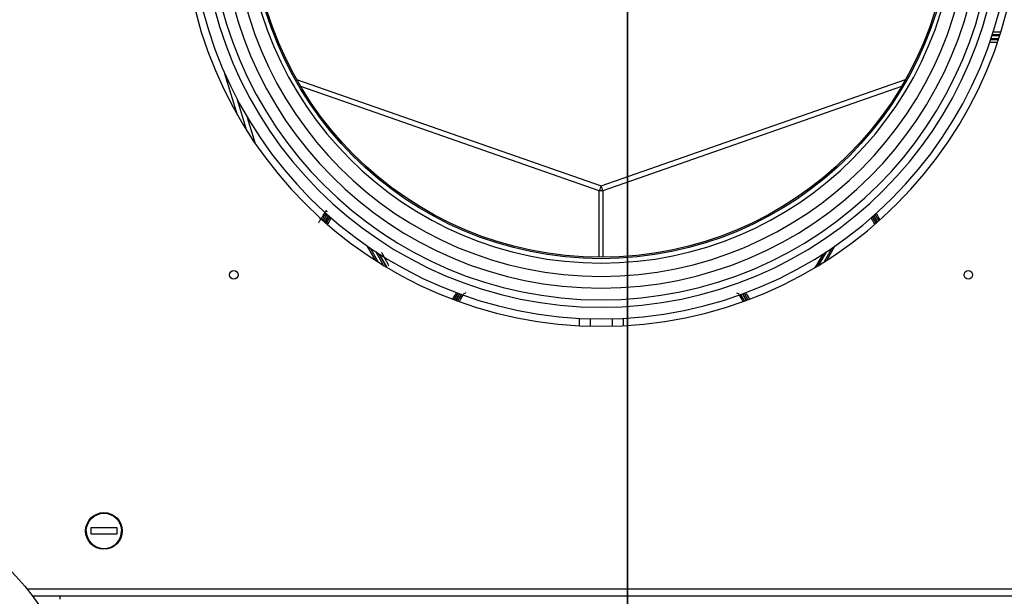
# Model space of a CAD drawing. Header units: millimetres. Extents: x -382 to 385, y -44 to 2191.
# Tile 319 of 339: x -207 to 128, y 1703 to 1899. Entities that reach past the tile are written whole.
import ezdxf

# ---------------------------------------------------------------- set-up
doc = ezdxf.new("R2010")
doc.units = ezdxf.units.MM
for name, color, linetype, true_color in [('FRONT$5', 7, 'CONTINUOUS', 0xffffff), ('ORTHO$8', 7, 'CONTINUOUS', 0xffffff), ('ORTHO$9', 7, 'CONTINUOUS', 0xffffff)]:
    doc.layers.add(name, color=color, linetype=linetype, true_color=true_color)

msp = doc.modelspace()

# ---------------------------------------------------------------- linework, layer by layer
at = {"layer": 'FRONT$5', "color": 7, "linetype": 'Continuous'}
for p, q in [((0, 1703.8, 1330.52), (0, 2149.2, 1330.52)), ((0, 2148.5, 1330.02), (0, 1704.5, 1330.02)), ((0, 1704.5, 228.02), (0, 2148.5, 228.02)), ((0, 2148, 226.5), (0, 1704, 226.5)), ((0, 1704, 15.5), (0, 2148, 15.5)), ((0, 2147.5, 1369.52), (0, 1705.5, 1369.52)), ((0, 1691), (0, 2079)), ((0, 1807.9, 1480.97), (0, 1937.4, 1480.97)), ((0, 1801.4, 1445.97), (0, 1937.4, 1445.97)), ((0, 1801.4, 1470.97), (0, 1937.4, 1470.97)), ((0, 1807.9, 1376.97), (0, 1937.4, 1376.97)), ((0, 1812.4, 1330.02), (0, 1812.4, 1330.52)), ((0, 1812.4, 1369.52), (0, 1812.4, 1376.97)), ((0, 1807.9, 1474.97), (0, 1807.9, 1480.97)), ((0, 1807.9, 1376.97), (0, 1807.9, 1441.97)), ((0, 1799.75, 12), (0, 1798.6, 12)), ((0, 1799.75, 15.5), (0, 1799.75, 12)), ((0, 1799.75, 226.5), (0, 1799.75, 228.02)), ((0, 1798.6, 228.02), (0, 1798.6, 227.36)), ((0, 1798.6, 11.76), (0, 1798.6, 9.16)), ((0, 1798.6, 227.15), (0, 1798.6, 227.36)), ((0, 1798.6, 227.15), (0, 1798.6, 227.05)), ((0, 1798.6, 14.64), (0, 1798.6, 12.46)), ((0, 1798.6, 227.05), (0, 1798.6, 226.5)), ((0, 1798.6, 14.95), (0, 1798.6, 15.5)), ((0, 1798.6, 14.85), (0, 1798.6, 14.95)), ((0, 1795.6, 227.15), (0, 1798.6, 227.15)), ((0, 1798.6, 11.76), (0, 1798.6, 12.46)), ((0, 1798.6, 14.85), (0, 1795.6, 14.85)), ((0, 1798.6, 12.46), (0, 1782.9, 12.46)), ((0, 1798.6, 14.64), (0, 1798.6, 14.85)), ((0, 1797.6, 8.16), (0, 1783.9, 8.16)), ((0, 1797.4, 1449.97), (0, 1797.4, 1466.97)), ((0, 1795.6, 227.36), (0, 1795.6, 228.02)), ((0, 1794.6, 227.15), (0, 1795.6, 227.15)), ((0, 1795.6, 227.75), (0, 1794.6, 227.75)), ((0, 1795.6, 12.46), (0, 1795.6, 14.64)), ((0, 1794.6, 14.25), (0, 1795.6, 14.25)), ((0, 1795.6, 14.85), (0, 1794.6, 14.85)), ((0, 1795.6, 14.85), (0, 1795.6, 14.64)), ((0, 1795.6, 227.36), (0, 1795.6, 227.15)), ((0, 1794.6, 228.02), (0, 1794.6, 227.36)), ((0, 1786.9, 227.15), (0, 1794.6, 227.15)), ((0, 1794.6, 227.15), (0, 1794.6, 227.36)), ((0, 1794.6, 14.85), (0, 1786.9, 14.85)), ((0, 1794.6, 14.64), (0, 1794.6, 13.38)), ((0, 1794.6, 12.96), (0, 1794.6, 13.38)), ((0, 1794.6, 14.64), (0, 1794.6, 14.85)), ((0, 1793.6, 12.68), (0, 1787.9, 12.68)), ((0, 1785.9, 227.15), (0, 1786.9, 227.15)), ((0, 1786.9, 227.36), (0, 1786.9, 227.15)), ((0, 1786.9, 227.75), (0, 1785.9, 227.75)), ((0, 1786.9, 14.85), (0, 1785.9, 14.85)), ((0, 1785.9, 14.25), (0, 1786.9, 14.25)), ((0, 1786.9, 227.36), (0, 1786.9, 228.02)), ((0, 1786.9, 14.85), (0, 1786.9, 14.64)), ((0, 1786.9, 13.38), (0, 1786.9, 12.96)), ((0, 1786.9, 13.38), (0, 1786.9, 14.64)), ((0, 1785.9, 228.02), (0, 1785.9, 227.36)), ((0, 1785.9, 227.15), (0, 1785.9, 227.36)), ((0, 1785.9, 14.64), (0, 1785.9, 12.46)), ((0, 1785.9, 14.64), (0, 1785.9, 14.85)), ((0, 1785.9, 14.85), (0, 1782.9, 14.85)), ((0, 1782.9, 227.15), (0, 1785.9, 227.15)), ((0, 1782.9, 227.36), (0, 1782.9, 228.02)), ((0, 1782.9, 14.85), (0, 1782.9, 14.64)), ((0, 1782.9, 227.05), (0, 1782.9, 226.5)), ((0, 1782.9, 12), (0, 1781.75, 12)), ((0, 1782.9, 12.46), (0, 1782.9, 14.64)), ((0, 1782.9, 14.95), (0, 1782.9, 15.5)), ((0, 1782.9, 14.85), (0, 1782.9, 14.95)), ((0, 1782.9, 9.16), (0, 1782.9, 11.76)), ((0, 1782.9, 227.36), (0, 1782.9, 227.15)), ((0, 1782.9, 12.46), (0, 1782.9, 11.76)), ((0, 1782.9, 227.15), (0, 1782.9, 227.05)), ((0, 1782.8, 1330.52), (0, 1782.8, 1330.02)), ((0, 1781.75, 12), (0, 1781.75, 15.5)), ((0, 1781.75, 228.02), (0, 1781.75, 226.5)), ((0, 1774.8, 1330.02), (0, 1774.8, 1330.52)), ((0, 1749.06, 1330.52), (0, 1749.1, 1330.02)), ((0, 1747.5, 1305.02), (0, 1738.5, 1305.02)), ((0, 1747.5, 1307.02), (0, 1747.5, 1305.02)), ((0, 1738.5, 1307.02), (0, 1747.5, 1307.02)), ((0, 1741, 1526), (0, 1741, 1510)), ((0, 1741, 1510), (0, 1551, 1510)), ((0, 1741, 1526), (0, 1551, 1526)), ((0, 1739.9, 1330.02), (0, 1739.94, 1330.52)), ((0, 1738.5, 1305.02), (0, 1738.5, 1307.02)), ((0, 1737.4, 1330.02), (0, 1737.4, 1330.52)), ((0, 1731.25, 1371.52), (0, 1731.25, 1369.52)), ((0, 1725.25, 1371.52), (0, 1731.25, 1371.52)), ((0, 1731.06, 1330.02), (0, 1731, 1330.12)), ((0, 1725.25, 1371.52), (0, 1719.25, 1371.52)), ((0, 1724.06, 1330.52), (0, 1724.1, 1330.02)), ((0, 1719.25, 1369.52), (0, 1719.25, 1371.52)), ((0, 1714.9, 1330.02), (0, 1714.94, 1330.52)), ((0, 1704, 225.5), (0, 1705.5, 224)), ((0, 1704.5, 1329.02), (0, 1705.5, 1327.52)), ((0, 1704, 229.52), (0, 1705.5, 230.52)), ((0, 1704, 1328.52), (0, 1705.5, 1327.52)), ((0, 1704.5, 229.02), (0, 1705.5, 230.52)), ((0, 1704, 16.5), (0, 1705.5, 18)), ((0, 1704, 225.5), (0, 1705.5, 224)), ((0, 1704, 16.5), (0, 1705.5, 18)), ((0, 1703.8, 1333.02), (0, 1705.5, 1333.02)), ((0, 1704.5, 228.02), (0, 1704.5, 229.02)), ((0, 1704.5, 1329.02), (0, 1704, 1329.02)), ((0, 1704, 229.02), (0, 1704.5, 229.02)), ((0, 1704, 228.02), (0, 1704.5, 228.02)), ((0, 1704.5, 1330.02), (0, 1704, 1330.02)), ((0, 1704.5, 1330.02), (0, 1704.5, 1329.02)), ((0, 1703, 229.52), (0, 1704, 229.52)), ((0, 1704, 15.5), (0, 1704, 16.5)), ((0, 1704, 226.5), (0, 1704, 225.5)), ((0, 1704, 229.02), (0, 1703, 229.02)), ((0, 1704, 15.5), (0, 1704, 15.5)), ((0, 1703, 225.5), (0, 1704, 225.5)), ((0, 1704, 225.5), (0, 1704, 225.5)), ((0, 1704, 226.5), (0, 1704, 226.5)), ((0, 1704, 16.5), (0, 1703, 16.5)), ((0, 1703, 16.5), (0, 1704, 16.5)), ((0, 1704, 16.5), (0, 1704, 16.5)), ((0, 1703, 225.5), (0, 1704, 225.5)), ((0, 1703, 15.5), (0, 1704, 15.5)), ((0, 1703, 1328.52), (0, 1704, 1328.52)), ((0, 1703, 228.02), (0, 1704, 228.02)), ((0, 1704, 226.5), (0, 1703, 226.5)), ((0, 1703, 1329.02), (0, 1704, 1329.02)), ((0, 1704, 1330.02), (0, 1703, 1330.02)), ((0, 1703, 1331.52), (0, 1703.8, 1331.52)), ((0, 1703.8, 1330.52), (0, 1703.8, 1333.02)), ((0, 1703, 1332.02), (0, 1703.8, 1332.02)), ((0, 1703.01, 152), (0, 1702, 152)), ((0, 1703, 313), (0, 1702, 313)), ((0, 1703, 225.5), (0, 1703, 16.5)), ((0, 1703, 1328.52), (0, 1703, 1005.78)), ((0, 1703, 366.86), (0, 1703, 229.52)), ((0, 1703, 1175.52), (0, 1702, 1175.52)), ((0, 1703, 314), (0, 1702, 314)), ((0, 1703, 1174.02), (0, 1702, 1174.02)), ((0, 1703, 229.02), (0, 1703, 229.52)), ((0, 1703, 229.02), (0, 1703, 228.02)), ((0, 1703, 1333.02), (0, 1703, 1332.02)), ((0, 1703, 1367.02), (0, 1703, 1348.52)), ((0, 1703, 1332.02), (0, 1703, 1331.52)), ((0, 1703, 1348.52), (0, 1703, 1333.02)), ((0, 1703, 16.5), (0, 1703, 15.5)), ((0, 1703, 226.5), (0, 1703, 225.5)), ((0, 1702, 342.02), (0, 1703, 342.02)), ((0, 1703, 1330.02), (0, 1703, 1329.02)), ((0, 1703, 1329.02), (0, 1703, 1328.52))]:
    msp.add_line(p, q, dxfattribs=at)
at = {"layer": 'FRONT$5', "color": 252, "linetype": 'Continuous'}
for p, q in [((0, 1705.5, 1327.52), (0, 2147.5, 1327.52)), ((0, 2147.5, 230.52), (0, 1705.5, 230.52)), ((0, 2147.5, 1333.02), (0, 1705.5, 1333.02)), ((0, 1705.5, 1348.52), (0, 2147.5, 1348.52)), ((0, 2146.5, 18), (0, 1705.5, 18)), ((0, 1705.5, 224), (0, 2146.5, 224)), ((0, 2079, 4), (0, 1691, 4)), ((0, 1797.4, 1449.97), (0, 1937.4, 1449.97)), ((0, 1807.9, 1441.97), (0, 1937.4, 1441.97)), ((0, 1807.9, 1474.97), (0, 1937.4, 1474.97)), ((0, 1797.4, 1466.97), (0, 1937.4, 1466.97)), ((0, 1798.6, 227.36), (0, 1795.6, 227.36)), ((0, 1798.6, 227.05), (0, 1782.9, 227.05)), ((0, 1782.9, 14.95), (0, 1798.6, 14.95)), ((0, 1782.9, 11.76), (0, 1798.6, 11.76)), ((0, 1795.6, 14.64), (0, 1798.6, 14.64)), ((0, 1786.9, 14.64), (0, 1794.6, 14.64)), ((0, 1794.6, 227.36), (0, 1786.9, 227.36)), ((0, 1793.6, 12.68), (0, 1793.6, 12.46)), ((0, 1787.9, 12.46), (0, 1787.9, 12.68)), ((0, 1785.9, 227.36), (0, 1782.9, 227.36)), ((0, 1782.9, 14.64), (0, 1785.9, 14.64)), ((0, 1738.31, 1330.02), (0, 1738.31, 1330.52)), ((0, 1725.25, 1369.52), (0, 1725.25, 1371.52)), ((0, 1705.5, 230.52), (0, 1705.5, 1327.52)), ((0, 1705.5, 1348.52), (0, 1703, 1348.52)), ((0, 1705.5, 1369.52), (0, 1705.5, 1348.52)), ((0, 1705.5, 18), (0, 1705.5, 224)), ((0, 1705.5, 1333.02), (0, 1705.5, 1348.52)), ((0, 1704, 1329.02), (0, 1704, 1330.02)), ((0, 1704, 228.02), (0, 1704, 229.02)), ((0, 1704, 225.5), (0, 1704, 226.5)), ((0, 1704, 15.5), (0, 1704, 16.5)), ((0, 1703, 313.5), (0, 1702, 313.5)), ((0, 1702, 1177.02), (0, 1703, 1177.02)), ((0, 1702.01, 148), (0, 1703, 148))]:
    msp.add_line(p, q, dxfattribs=at)
at = {"layer": 'FRONT$5', "color": 7, "linetype": 'Continuous', "extrusion": (-1, 0, 0)}
msp.add_circle((-1743, 1306.02), 6.25, dxfattribs=at)
at = {"layer": 'FRONT$5', "color": 7, "linetype": 'Continuous', "extrusion": (1, 0, 0)}
for centre, radius, start, end in [((1803.9, 1441.97), 4, 0, 90), ((1803.9, 1474.97), 4, 270, 0), ((1743, 1306.02), 6, 0, 180), ((1730.22, 1329.57), 0.952, 35.0419, 90), ((1705.5, 1367.02), 2.5, 90, 180)]:
    msp.add_arc(centre, radius, start, end, dxfattribs=at)
at = {"layer": 'FRONT$5', "color": 7, "linetype": 'Continuous', "extrusion": (-1, 0, 0)}
for centre, radius, start, end in [((-1801.4, 1449.97), 4, 270, 0), ((-1801.4, 1466.97), 4, 0, 90), ((-1797.6, 9.16), 1, 180, 270), ((-1783.9, 9.16), 1, 270, 0), ((-1743, 1306.02), 6, 180, 0), ((-1705.5, 1333.02), 2.5, 312.8442, 323.1295)]:
    msp.add_arc(centre, radius, start, end, dxfattribs=at)
for centre, major_axis, start_param, end_param in [((0, 1793.6, 12.96), (0, -1), 3.141593, 3.934109), ((0, 1793.6, 13.38), (0, 1), 0, 1.570796), ((0, 1787.9, 13.38), (0, 1), 1.570796, 3.141593), ((0, 1787.9, 12.96), (0, -1), 5.490669, 6.283185)]:
    msp.add_ellipse(centre, major_axis=major_axis, ratio=0.707107, start_param=start_param, end_param=end_param, dxfattribs=at)
at = {"layer": 'FRONT$5', "color": 7, "linetype": 'Continuous'}
msp.add_open_spline([(0, 1703, 1333.02), (0, 1703, 1333.02), (0, 1703.3, 1333.02), (0, 1703.8, 1333.02)], degree=3, dxfattribs=at)
at = {"layer": 'FRONT$5', "color": 252, "linetype": 'Continuous'}
msp.add_open_spline([(0, 1702, 350.04), (0, 1703, 350)], degree=1, dxfattribs=at)
at = {"layer": 'ORTHO$8', "color": 252, "linetype": 'Continuous'}
for p, q in [((126.64, 1893.72), (124, 1893.68)), ((126.19, 1892.36), (123.57, 1892.4)), ((-132.75, 1866.75), (-137.05, 1880.8)), ((-112.64, 1878.93), (-9, 1842.72)), ((-9, 1842.72), (94.64, 1878.93)), ((-9.61, 1841.03), (-111.26, 1876.54)), ((93.26, 1876.54), (-8.39, 1841.03)), ((-9.61, 1818.39), (-9.61, 1841.03)), ((-8.39, 1841.03), (-8.39, 1818.39)), ((-85.78, 1817.35), (-88.59, 1822.23)), ((-87.64, 1821.57), (-84.87, 1816.77)), ((-83.04, 1815.64), (-85.73, 1820.3)), ((67.73, 1820.3), (65.04, 1815.65)), ((66.87, 1816.78), (69.64, 1821.57)), ((70.59, 1822.23), (67.78, 1817.35)), ((-84.8, 1819.7), (-82.16, 1815.11)), ((64.16, 1815.11), (66.8, 1819.7)), ((-58.99, 1803.96), (-57.69, 1806.14)), ((39.85, 1803.53), (38.61, 1805.74)), ((40.52, 1803.78), (39.22, 1805.97)), ((-204.44, 1705.5), (360.9, 1705.5))]:
    msp.add_line(p, q, dxfattribs=at)
at = {"layer": 'ORTHO$8', "color": 7, "linetype": 'Continuous'}
for p, q in [((124.16, 1894.18), (126.8, 1894.22)), ((123.74, 1892.91), (126.36, 1892.86)), ((-129.56, 1861.43), (-132.8, 1872.02)), ((-126.62, 1856.96), (-129.35, 1865.88)), ((-103.51, 1830.75), (-102.21, 1832.94)), ((-101.82, 1832.6), (-103.12, 1830.41)), ((-102.98, 1830.28), (-101.73, 1832.51)), ((-101.35, 1832.18), (-102.6, 1829.95)), ((84.6, 1829.95), (83.35, 1832.18)), ((83.73, 1832.51), (84.98, 1830.28)), ((85.12, 1830.41), (83.82, 1832.6)), ((84.21, 1832.94), (85.51, 1830.75)), ((-57.22, 1805.97), (-58.52, 1803.78)), ((-58.33, 1803.71), (-57.09, 1805.92)), ((-56.61, 1805.74), (-57.85, 1803.53)), ((39.09, 1805.92), (40.33, 1803.71)), ((39.69, 1806.14), (40.99, 1803.96)), ((-16.51, 1797.6), (-16.51, 1795.1)), ((-12.75, 1797.45), (-12.75, 1794.95)), ((-5.25, 1797.45), (-5.25, 1794.95)), ((-1.49, 1797.6), (-1.49, 1795.1)), ((-182.75, 1726.25), (-182.75, 1724.25)), ((-173.75, 1726.25), (-182.75, 1726.25)), ((-173.75, 1724.25), (-173.75, 1726.25)), ((-182.75, 1724.25), (-173.75, 1724.25)), ((360.9, 1703), (-202.49, 1703)), ((-193.31, 1703), (-193.31, 1702))]:
    msp.add_line(p, q, dxfattribs=at)
at = {"layer": 'ORTHO$8', "color": 7, "linetype": 'Continuous', "extrusion": (0, 0, -1)}
for radius in [142.5, 140, 129.5, 125.5, 121]:
    msp.add_circle((9, 1937.4), radius, dxfattribs=at)
at = {"layer": 'ORTHO$8', "color": 252, "linetype": 'Continuous', "extrusion": (0, 0, -1)}
for radius in [136, 133.5]:
    msp.add_circle((9, 1937.4), radius, dxfattribs=at)
at = {"layer": 'ORTHO$8', "color": 252, "linetype": 'Continuous'}
msp.add_circle((-9, 1937.4), 119.49, dxfattribs=at)
at = {"layer": 'ORTHO$8', "color": 7, "linetype": 'Continuous'}
for centre, radius in [((-9, 1937.4), 119), ((-134, 1812.4), 1.45), ((116, 1812.4), 1.45), ((-278.5, 1646), 95), ((-178.25, 1725.25), 6.25)]:
    msp.add_circle(centre, radius, dxfattribs=at)
at = {"layer": 'ORTHO$8', "color": 7, "linetype": 'Continuous', "extrusion": (0, 0, -1)}
msp.add_arc((178.25, 1725.25), 6, 0, 180, dxfattribs=at)
at = {"layer": 'ORTHO$8', "color": 7, "linetype": 'Continuous'}
msp.add_arc((-178.25, 1725.25), 6, 180, 0, dxfattribs=at)
for centre, major_axis, ratio, start_param, end_param in [((128.89, 1894.92), (4.7, 0), 0.016672, 1.974202, 3.013991), ((127.51, 1891.64), (4.74, 0), 0.016493, 3.619737, 4.372363), ((-104.72, 1829.76), (2.3, 3.98), 0.017068, 0.450102, 1.217242), ((86.72, 1829.76), (-2.3, 3.98), 0.017068, 5.065983, 5.833082), ((-103.06, 1828.06), (2.29, 3.96), 0.017153, 5.105909, 5.94128), ((85.06, 1828.06), (-2.29, 3.96), 0.017153, 0.341904, 1.177226), ((-80.26, 1812.1), (-4.2, 7.26), 0.008383, 5.10318, 6.140502), ((62.26, 1812.1), (4.2, 7.26), 0.008383, 0.142678, 1.179968), ((-60.37, 1802.64), (2.28, 3.94), 0.017237, 0.35057, 1.179826), ((-58.12, 1801.98), (2.29, 3.96), 0.017164, 5.068981, 5.839821), ((40.12, 1801.98), (-2.29, 3.96), 0.017164, 0.443363, 1.214176), ((42.37, 1802.64), (-2.28, 3.94), 0.017237, 5.103399, 5.932615)]:
    msp.add_ellipse(centre, major_axis=major_axis, ratio=ratio, start_param=start_param, end_param=end_param, dxfattribs=at)
at = {"layer": 'ORTHO$8', "color": 252, "linetype": 'Continuous'}
for centre, major_axis, ratio, start_param, end_param in [((-9, 1840.91), (-2.31, -6.61), 0.088029, 4.465553, 4.724654), ((-9, 1840.91), (-7, 0), 0.017519, 4.625136, 4.799642), ((-9, 1840.91), (-2.31, 6.61), 0.088029, 4.700124, 4.959225), ((-83.97, 1819.54), (0.418, 0.275), 0.957943, 2.666461, 3.080737), ((65.97, 1819.54), (-0.418, 0.275), 0.957943, 3.202448, 3.616724)]:
    msp.add_ellipse(centre, major_axis=major_axis, ratio=ratio, start_param=start_param, end_param=end_param, dxfattribs=at)
at = {"layer": 'ORTHO$8', "color": 7, "linetype": 'Continuous'}
for points, knots in [([(-105.21, 1830.06), (-105.13, 1830.19), (-104.97, 1830.45), (-104.82, 1830.71), (-104.73, 1830.85), (-104.72, 1830.87), (-104.7, 1830.9), (-104.69, 1830.92), (-104.66, 1830.96), (-104.6, 1831.06), (-104.54, 1831.16), (-104.43, 1831.34), (-104.28, 1831.59), (-104.13, 1831.83), (-103.99, 1832.06), (-103.92, 1832.17), (-103.78, 1832.4), (-103.71, 1832.51), (-103.58, 1832.72), (-103.46, 1832.92), (-103.34, 1833.11), (-103.25, 1833.24), (-103.21, 1833.31), (-103.17, 1833.37), (-103.15, 1833.4), (-103.15, 1833.41), (-103.13, 1833.43), (-103.08, 1833.52), (-102.97, 1833.68), (-102.85, 1833.88), (-102.78, 1833.99), (-102.73, 1834.06), (-102.71, 1834.09), (-102.69, 1834.12), (-102.69, 1834.12), (-102.68, 1834.13), (-102.67, 1834.15), (-102.63, 1834.2), (-102.58, 1834.28), (-102.55, 1834.32), (-102.54, 1834.33)], [0, 0, 0, 0, 0.0625, 0.125, 0.125, 0.132813, 0.132813, 0.140625, 0.140625, 0.15625, 0.1875, 0.1875, 0.25, 0.3125, 0.3125, 0.375, 0.375, 0.4375, 0.4375, 0.5, 0.5625, 0.5625, 0.59375, 0.609375, 0.609375, 0.617188, 0.617188, 0.625, 0.6875, 0.75, 0.8125, 0.8125, 0.84375, 0.84375, 0.851563, 0.851563, 0.859375, 0.875, 0.9375, 1, 1, 1, 1]), ([(-83.71, 1819.96), (-83.69, 1819.93), (-83.67, 1819.9), (-83.63, 1819.83), (-83.6, 1819.78), (-83.56, 1819.71), (-83.54, 1819.67), (-83.52, 1819.63), (-83.51, 1819.61), (-83.5, 1819.6), (-83.46, 1819.52), (-83.42, 1819.46), (-83.35, 1819.33), (-83.32, 1819.26), (-83.24, 1819.12), (-83.2, 1819.05), (-83.12, 1818.9), (-83.08, 1818.82), (-83.04, 1818.74), (-83.03, 1818.73), (-83.02, 1818.71), (-83.01, 1818.7), (-83, 1818.67), (-82.97, 1818.61), (-82.93, 1818.54), (-82.87, 1818.42), (-82.82, 1818.34), (-82.73, 1818.17), (-82.69, 1818.08), (-82.6, 1817.91), (-82.5, 1817.74), (-82.36, 1817.47), (-82.22, 1817.19), (-82.07, 1816.91), (-81.97, 1816.72), (-81.91, 1816.61), (-81.9, 1816.58), (-81.87, 1816.53), (-81.83, 1816.46), (-81.8, 1816.39), (-81.67, 1816.15), (-81.57, 1815.96), (-81.42, 1815.67), (-81.36, 1815.57), (-81.31, 1815.47)], [0, 0, 0, 0, 0.052615, 0.052615, 0.10523, 0.10523, 0.131537, 0.144691, 0.144691, 0.151268, 0.157845, 0.21046, 0.21046, 0.263075, 0.263075, 0.31569, 0.31569, 0.368305, 0.368305, 0.374882, 0.374882, 0.381458, 0.381458, 0.394612, 0.42092, 0.42092, 0.473535, 0.473535, 0.52615, 0.52615, 0.578765, 0.63138, 0.683995, 0.736609, 0.789224, 0.789224, 0.802378, 0.802378, 0.815532, 0.841839, 0.841839, 0.947069, 0.947069, 1, 1, 1, 1])]:
    msp.add_open_spline(points, degree=3, knots=knots, dxfattribs=at)
for points, degree in [([(-102.54, 1834.33), (-102.37, 1834.18), (-102.33, 1833.91), (-102.44, 1833.71)], 3), ([(-55.13, 1806.41), (-55.17, 1806.31), (-55.21, 1806.22), (-55.25, 1806.12)], 3), ([(37.72, 1806.21), (37.84, 1805.9)], 1)]:
    msp.add_open_spline(points, degree=degree, dxfattribs=at)
at = {"layer": 'ORTHO$8', "color": 252, "linetype": 'Continuous'}
for points in [[(-55.84, 1805.9), (-55.73, 1806.1), (-55.46, 1806.2), (-55.25, 1806.12)], [(37.84, 1805.9), (37.74, 1806.08), (37.45, 1806.19), (37.25, 1806.12)]]:
    msp.add_open_spline(points, degree=3, dxfattribs=at)
at = {"layer": 'ORTHO$9', "color": 7, "linetype": 'Continuous'}
for p, q in [((0, 1703.8, 1330.52), (0, 2149.2, 1330.52)), ((0, 2148.5, 228.02), (0, 1704.5, 228.02)), ((0, 1704, 226.5), (0, 2148, 226.5)), ((0, 2148, 15.5), (0, 1704, 15.5)), ((0, 1705.5, 1369.52), (0, 2147.5, 1369.52)), ((0, 2079), (0, 1691)), ((0, 1801.4, 1445.97), (0, 2073.4, 1445.97)), ((0, 1801.4, 1470.97), (0, 2073.4, 1470.97)), ((0, 1807.9, 1480.97), (0, 2066.9, 1480.97)), ((0, 1807.9, 1376.97), (0, 2066.9, 1376.97)), ((0, 1704.5, 1330.02), (0, 1923.5, 1330.02)), ((0, 1812.4, 1376.97), (0, 1812.4, 1369.52)), ((0, 1812.4, 1330.52), (0, 1812.4, 1330.02)), ((0, 1807.9, 1480.97), (0, 1807.9, 1474.97)), ((0, 1807.9, 1441.97), (0, 1807.9, 1376.97)), ((0, 1799.75, 12), (0, 1799.75, 15.5)), ((0, 1799.75, 228.02), (0, 1799.75, 226.5)), ((0, 1798.6, 12), (0, 1799.75, 12)), ((0, 1798.6, 226.5), (0, 1798.6, 227.05)), ((0, 1798.6, 227.15), (0, 1798.6, 227.05)), ((0, 1795.6, 227.15), (0, 1798.6, 227.15)), ((0, 1798.6, 227.15), (0, 1798.6, 227.36)), ((0, 1798.6, 228.02), (0, 1798.6, 227.36)), ((0, 1798.6, 14.85), (0, 1798.6, 14.95)), ((0, 1798.6, 15.5), (0, 1798.6, 14.95)), ((0, 1798.6, 14.85), (0, 1795.6, 14.85)), ((0, 1798.6, 14.64), (0, 1798.6, 14.85)), ((0, 1798.6, 14.64), (0, 1798.6, 12.46)), ((0, 1798.6, 12.46), (0, 1782.9, 12.46)), ((0, 1798.6, 11.76), (0, 1798.6, 12.46)), ((0, 1798.6, 11.76), (0, 1798.6, 9.16)), ((0, 1797.6, 8.16), (0, 1783.9, 8.16)), ((0, 1797.4, 1466.97), (0, 1797.4, 1449.97)), ((0, 1794.6, 227.15), (0, 1795.6, 227.15)), ((0, 1795.6, 227.75), (0, 1794.6, 227.75)), ((0, 1795.6, 227.36), (0, 1795.6, 227.15)), ((0, 1795.6, 227.36), (0, 1795.6, 228.02)), ((0, 1795.6, 14.85), (0, 1794.6, 14.85)), ((0, 1794.6, 14.25), (0, 1795.6, 14.25)), ((0, 1795.6, 14.85), (0, 1795.6, 14.64)), ((0, 1795.6, 12.46), (0, 1795.6, 14.64)), ((0, 1794.6, 227.15), (0, 1794.6, 227.36)), ((0, 1786.9, 227.15), (0, 1794.6, 227.15)), ((0, 1794.6, 228.02), (0, 1794.6, 227.36)), ((0, 1794.6, 14.64), (0, 1794.6, 14.85)), ((0, 1794.6, 14.85), (0, 1786.9, 14.85)), ((0, 1794.6, 14.64), (0, 1794.6, 13.38)), ((0, 1794.6, 12.96), (0, 1794.6, 13.38)), ((0, 1793.6, 12.68), (0, 1787.9, 12.68)), ((0, 1785.9, 227.15), (0, 1786.9, 227.15)), ((0, 1786.9, 227.75), (0, 1785.9, 227.75)), ((0, 1786.9, 227.36), (0, 1786.9, 227.15)), ((0, 1786.9, 227.36), (0, 1786.9, 228.02)), ((0, 1786.9, 14.85), (0, 1785.9, 14.85)), ((0, 1785.9, 14.25), (0, 1786.9, 14.25)), ((0, 1786.9, 14.85), (0, 1786.9, 14.64)), ((0, 1786.9, 13.38), (0, 1786.9, 14.64)), ((0, 1786.9, 13.38), (0, 1786.9, 12.96)), ((0, 1785.9, 227.15), (0, 1785.9, 227.36)), ((0, 1782.9, 227.15), (0, 1785.9, 227.15)), ((0, 1785.9, 228.02), (0, 1785.9, 227.36)), ((0, 1785.9, 14.64), (0, 1785.9, 14.85)), ((0, 1785.9, 14.85), (0, 1782.9, 14.85)), ((0, 1785.9, 14.64), (0, 1785.9, 12.46)), ((0, 1781.75, 12), (0, 1782.9, 12)), ((0, 1782.9, 226.5), (0, 1782.9, 227.05)), ((0, 1782.9, 227.15), (0, 1782.9, 227.05)), ((0, 1782.9, 227.36), (0, 1782.9, 227.15)), ((0, 1782.9, 227.36), (0, 1782.9, 228.02)), ((0, 1782.9, 14.85), (0, 1782.9, 14.95)), ((0, 1782.9, 15.5), (0, 1782.9, 14.95)), ((0, 1782.9, 14.85), (0, 1782.9, 14.64)), ((0, 1782.9, 12.46), (0, 1782.9, 14.64)), ((0, 1782.9, 12.46), (0, 1782.9, 11.76)), ((0, 1782.9, 9.16), (0, 1782.9, 11.76)), ((0, 1782.8, 1330.02), (0, 1782.8, 1330.52)), ((0, 1781.75, 15.5), (0, 1781.75, 12)), ((0, 1781.75, 226.5), (0, 1781.75, 228.02)), ((0, 1774.8, 1330.52), (0, 1774.8, 1330.02)), ((0, 1749.1, 1330.02), (0, 1749.06, 1330.52)), ((0, 1748.6, 1330.02), (0, 1748.6, 1330.52)), ((0, 1747.5, 1307.02), (0, 1738.5, 1307.02)), ((0, 1747.5, 1305.02), (0, 1747.5, 1307.02)), ((0, 1738.5, 1305.02), (0, 1747.5, 1305.02)), ((0, 1741, 1510), (0, 1741, 1526)), ((0, 1741, 1510), (0, 1646, 1510)), ((0, 1741, 1526), (0, 1646, 1526)), ((0, 1738.5, 1307.02), (0, 1738.5, 1305.02)), ((0, 1737.4, 1330.52), (0, 1737.4, 1330.02)), ((0, 1731.25, 1369.52), (0, 1731.25, 1371.52)), ((0, 1725.25, 1371.52), (0, 1731.25, 1371.52)), ((0, 1731.06, 1330.02), (0, 1731, 1330.12)), ((0, 1725.25, 1371.52), (0, 1719.25, 1371.52)), ((0, 1719.5, 1330.12), (0, 1719.44, 1330.02)), ((0, 1719.25, 1371.52), (0, 1719.25, 1369.52)), ((0, 1714.94, 1330.52), (0, 1714.9, 1330.02)), ((0, 1704, 225.5), (0, 1705.5, 224)), ((0, 1704, 16.5), (0, 1705.5, 18)), ((0, 1704, 16.5), (0, 1705.5, 18)), ((0, 1704, 225.5), (0, 1705.5, 224)), ((0, 1704.5, 229.02), (0, 1705.5, 230.52)), ((0, 1703.8, 1333.02), (0, 1705.5, 1333.02)), ((0, 1704, 229.52), (0, 1705.5, 230.52)), ((0, 1704, 1328.52), (0, 1705.5, 1327.52)), ((0, 1704.5, 1329.02), (0, 1705.5, 1327.52)), ((0, 1704.5, 228.02), (0, 1704.5, 229.02)), ((0, 1704.5, 228.02), (0, 1704, 228.02)), ((0, 1704.5, 229.02), (0, 1704, 229.02)), ((0, 1704, 1329.02), (0, 1704.5, 1329.02)), ((0, 1704, 1330.02), (0, 1704.5, 1330.02)), ((0, 1704.5, 1330.02), (0, 1704.5, 1329.02)), ((0, 1704, 15.5), (0, 1704, 16.5)), ((0, 1704, 226.5), (0, 1704, 225.5)), ((0, 1703, 16.5), (0, 1704, 16.5)), ((0, 1703, 225.5), (0, 1704, 225.5)), ((0, 1704, 225.5), (0, 1703, 225.5)), ((0, 1704, 225.5), (0, 1704, 225.5)), ((0, 1704, 226.5), (0, 1704, 226.5)), ((0, 1703, 226.5), (0, 1704, 226.5)), ((0, 1704, 15.5), (0, 1703, 15.5)), ((0, 1704, 15.5), (0, 1704, 15.5)), ((0, 1704, 16.5), (0, 1704, 16.5)), ((0, 1703, 16.5), (0, 1704, 16.5)), ((0, 1704, 228.02), (0, 1703, 228.02)), ((0, 1703, 229.02), (0, 1704, 229.02)), ((0, 1703, 1329.02), (0, 1704, 1329.02)), ((0, 1703, 1330.02), (0, 1704, 1330.02)), ((0, 1703, 229.52), (0, 1704, 229.52)), ((0, 1703, 1328.52), (0, 1704, 1328.52)), ((0, 1703.8, 1333.02), (0, 1703.8, 1330.52)), ((0, 1703.8, 1332.02), (0, 1703, 1332.02)), ((0, 1703.8, 1331.52), (0, 1703, 1331.52)), ((0, 1702, 152), (0, 1703.01, 152)), ((0, 1702, 1280.02), (0, 1703.01, 1280.02)), ((0, 1703, 15.5), (0, 1703, 16.5)), ((0, 1703, 225.5), (0, 1703, 226.5)), ((0, 1703, 16.5), (0, 1703, 225.5)), ((0, 1702, 343.08), (0, 1703, 343.07)), ((0, 1703, 314), (0, 1702, 314)), ((0, 1703, 229.02), (0, 1703, 229.52)), ((0, 1703, 228.02), (0, 1703, 229.02)), ((0, 1703, 1329.02), (0, 1703, 1330.02)), ((0, 1703, 1329.02), (0, 1703, 1328.52)), ((0, 1703, 1348.52), (0, 1703, 1333.02)), ((0, 1703, 1332.02), (0, 1703, 1333.02)), ((0, 1703, 1367.02), (0, 1703, 1348.52)), ((0, 1703, 1331.52), (0, 1703, 1332.02)), ((0, 1703, 229.52), (0, 1703, 1328.52)), ((0, 1702, 313), (0, 1703, 313))]:
    msp.add_line(p, q, dxfattribs=at)
at = {"layer": 'ORTHO$9', "color": 252, "linetype": 'Continuous'}
for p, q in [((0, 1705.5, 1333.02), (0, 2147.5, 1333.02)), ((0, 2147.5, 1348.52), (0, 1705.5, 1348.52)), ((0, 1705.5, 230.52), (0, 2147.5, 230.52)), ((0, 1705.5, 18), (0, 2146.5, 18)), ((0, 2146.5, 224), (0, 1705.5, 224)), ((0, 1691, 4), (0, 2079, 4)), ((0, 1797.4, 1449.97), (0, 2077.4, 1449.97)), ((0, 1797.4, 1466.97), (0, 2077.4, 1466.97)), ((0, 1807.9, 1441.97), (0, 2066.9, 1441.97)), ((0, 1807.9, 1474.97), (0, 2066.9, 1474.97)), ((0, 1923.5, 1327.52), (0, 1705.5, 1327.52)), ((0, 1798.6, 227.05), (0, 1782.9, 227.05)), ((0, 1798.6, 227.36), (0, 1795.6, 227.36)), ((0, 1782.9, 14.95), (0, 1798.6, 14.95)), ((0, 1795.6, 14.64), (0, 1798.6, 14.64)), ((0, 1782.9, 11.76), (0, 1798.6, 11.76)), ((0, 1794.6, 227.36), (0, 1786.9, 227.36)), ((0, 1786.9, 14.64), (0, 1794.6, 14.64)), ((0, 1793.6, 12.68), (0, 1793.6, 12.46)), ((0, 1787.9, 12.46), (0, 1787.9, 12.68)), ((0, 1785.9, 227.36), (0, 1782.9, 227.36)), ((0, 1782.9, 14.64), (0, 1785.9, 14.64)), ((0, 1747.69, 1330.02), (0, 1747.69, 1330.52)), ((0, 1725.25, 1369.52), (0, 1725.25, 1371.52)), ((0, 1705.5, 224), (0, 1705.5, 18)), ((0, 1705.5, 1348.52), (0, 1705.5, 1333.02)), ((0, 1703, 1348.52), (0, 1705.5, 1348.52)), ((0, 1705.5, 1348.52), (0, 1705.5, 1369.52)), ((0, 1705.5, 1327.52), (0, 1705.5, 230.52)), ((0, 1704, 226.5), (0, 1704, 225.5)), ((0, 1704, 16.5), (0, 1704, 15.5)), ((0, 1704, 229.02), (0, 1704, 228.02)), ((0, 1704, 1330.02), (0, 1704, 1329.02)), ((0, 1703, 148), (0, 1702.01, 148)), ((0, 1703, 347.24), (0, 1702.72, 347.52)), ((0, 1702, 313.5), (0, 1703, 313.5))]:
    msp.add_line(p, q, dxfattribs=at)
at = {"layer": 'ORTHO$9', "color": 7, "linetype": 'Continuous', "extrusion": (1, 0, 0)}
msp.add_circle((1743, 1306.02), 6.25, dxfattribs=at)
at = {"layer": 'ORTHO$9', "color": 7, "linetype": 'Continuous', "extrusion": (-1, 0, 0)}
for centre, radius, start, end in [((-1803.9, 1441.97), 4, 90, 180), ((-1803.9, 1474.97), 4, 180, 270), ((-1797.6, 9.16), 1, 180, 270), ((-1783.9, 9.16), 1, 270, 0), ((-1743, 1306.02), 6, 0, 180), ((-1705.5, 1367.02), 2.5, 360, 90)]:
    msp.add_arc(centre, radius, start, end, dxfattribs=at)
at = {"layer": 'ORTHO$9', "color": 7, "linetype": 'Continuous', "extrusion": (1, 0, 0)}
for centre, radius, start, end in [((1801.4, 1466.97), 4, 90, 180), ((1801.4, 1449.97), 4, 180, 270), ((1743, 1306.02), 6, 180, 0), ((1730.22, 1329.57), 0.952, 35.0419, 90), ((1720.28, 1329.57), 0.952, 90, 144.9581), ((1705.5, 1333.02), 2.5, 216.8705, 227.1558)]:
    msp.add_arc(centre, radius, start, end, dxfattribs=at)
for centre, major_axis, start_param, end_param in [((0, 1793.6, 12.96), (0, -1), 2.349077, 3.141593), ((0, 1793.6, 13.38), (0, 1), 4.712389, 6.283185), ((0, 1787.9, 13.38), (0, 1), 3.141593, 4.712389), ((0, 1787.9, 12.96), (0, -1), 0, 0.792516)]:
    msp.add_ellipse(centre, major_axis=major_axis, ratio=0.707107, start_param=start_param, end_param=end_param, dxfattribs=at)
at = {"layer": 'ORTHO$9', "color": 7, "linetype": 'Continuous'}
msp.add_open_spline([(0, 1703.8, 1333.02), (0, 1703.3, 1333.02), (0, 1703, 1333.02), (0, 1703, 1333.02)], degree=3, dxfattribs=at)

doc.saveas('drawing.dxf')
